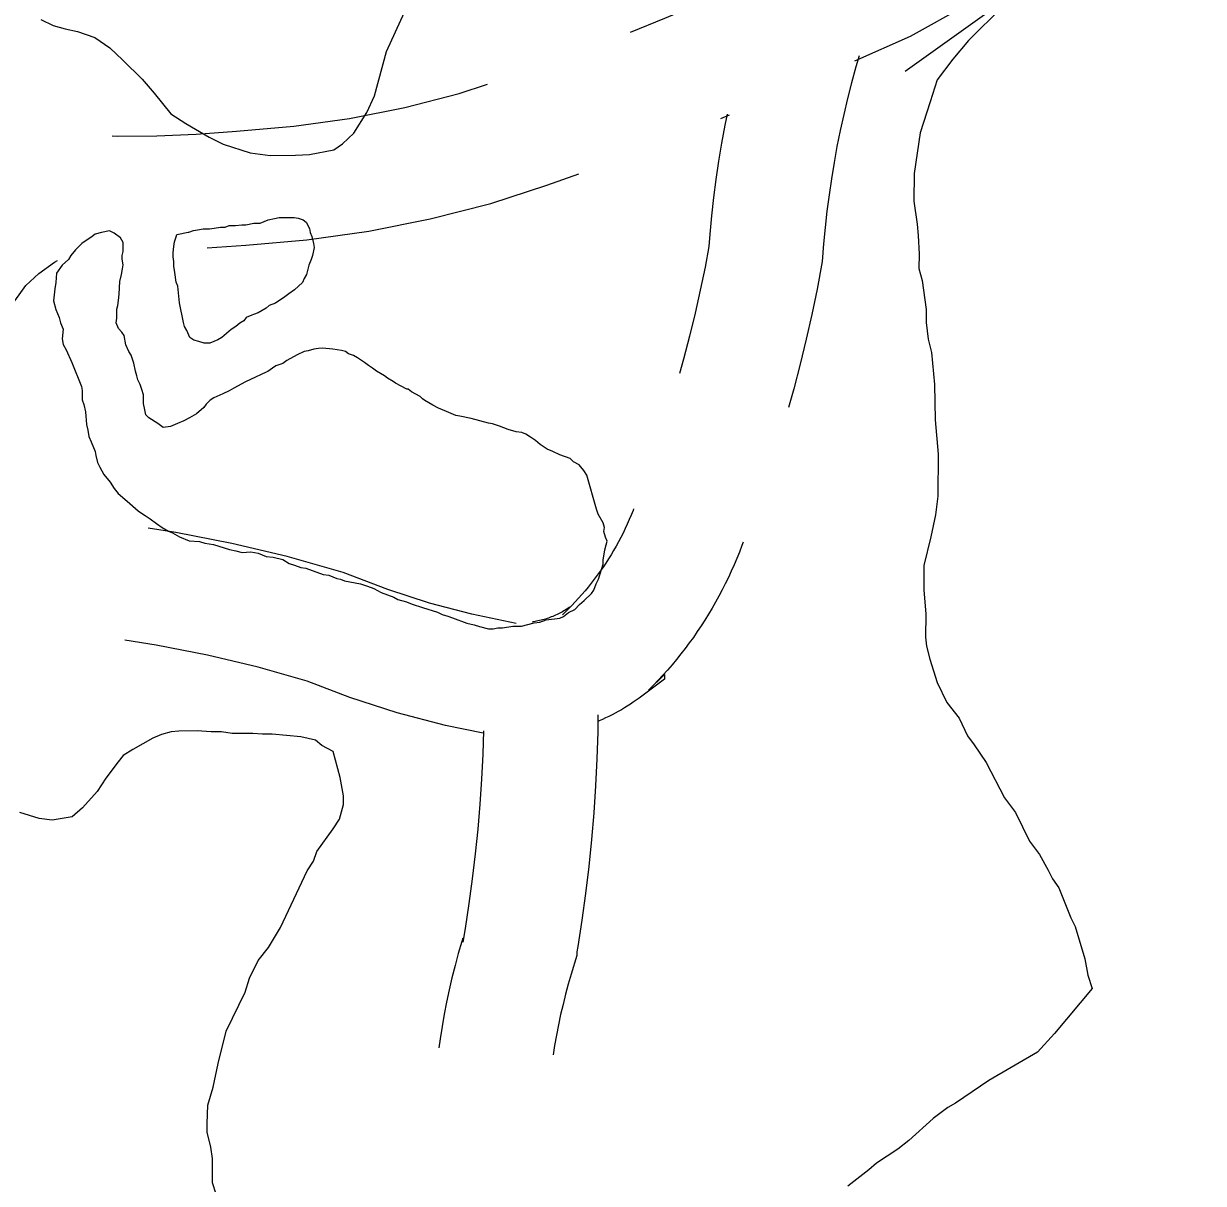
# Model space of a CAD drawing. Extents: x 3172231 to 3210228, y 940198 to 965780.
# Drawn here: x 3178579.4 to 3178889.4, y 962969.4 to 963274 of the extents above; entities that cross this region are included whole.
import ezdxf

# ---------------------------------------------------------------- set-up
doc = ezdxf.new("R2010")
doc.units = 0
for name, color, linetype in [('V-ROAD-CNTR', 7, 'Continuous'), ('V-SITE-VEGE', 7, 'Continuous'), ('V-TOPO-SHOR', 7, 'Continuous')]:
    doc.layers.add(name, color=color, linetype=linetype)

msp = doc.modelspace()

# ---------------------------------------------------------------- linework, layer by layer
at = {"layer": 'V-ROAD-CNTR'}
for points in [[(3178738.853, 963271.774), (3178747.865, 963275.44), (3178764.097, 963282.204), (3178780.305, 963289.182)], [(3178841.211, 963286.845), (3178827.164, 963278.81), (3178812.293, 963270.593), (3178797.668, 963264.077)], [(3178798.894, 963265.521), (3178798.037, 963262.592), (3178796.904, 963258.452), (3178795.845, 963254.293), (3178794.857, 963250.109), (3178793.941, 963245.908), (3178793.097, 963241.696), (3178792.33, 963237.475), (3178791.636, 963233.234), (3178791.014, 963228.981), (3178790.468, 963224.722), (3178789.998, 963220.454), (3178789.599, 963216.165), (3178789.242, 963211.507), (3178787.867, 963204.213), (3178786.505, 963197.628), (3178785.029, 963191.066), (3178783.439, 963184.533), (3178781.734, 963178.026), (3178780.38, 963173.202)], [(3178602.663, 963244.501), (3178603.943, 963244.461), (3178614.365, 963244.508), (3178624.777, 963244.924), (3178635.348, 963245.724), (3178650.4, 963247.023), (3178665.058, 963249.098), (3178679.581, 963251.967), (3178693.809, 963255.589), (3178701.293, 963258.044)], [(3178764.207, 963250.211), (3178763.629, 963247.326), (3178762.766, 963242.581), (3178761.988, 963237.826), (3178761.292, 963233.059), (3178760.678, 963228.274), (3178760.15, 963223.486), (3178759.705, 963218.699), (3178759.456, 963215.443), (3178758.435, 963210.031), (3178757.179, 963203.96), (3178755.817, 963197.906), (3178754.351, 963191.881), (3178752.78, 963185.882), (3178751.721, 963182.109)], [(3178762.563, 963249.065), (3178764.879, 963250.03)], [(3178627.648, 963215.056), (3178637.77, 963215.822), (3178653.794, 963217.205), (3178670.07, 963219.508), (3178686.193, 963222.693), (3178702.193, 963226.767), (3178716.907, 963231.592), (3178725.294, 963234.56)], [(3178534.8, 963144.715), (3178535.541, 963145.57), (3178540.354, 963151.458), (3178544.946, 963157.41), (3178554.048, 963169.651), (3178563.038, 963181.854), (3178571.971, 963194.094), (3178580.002, 963205.199), (3178583.377, 963208.386), (3178587.516, 963211.318), (3178588.316, 963211.73)], [(3178739.658, 963146.526), (3178739.511, 963146.14), (3178739.024, 963144.926), (3178738.519, 963143.726), (3178737.99, 963142.531), (3178737.448, 963141.355), (3178736.883, 963140.192), (3178736.295, 963139.029), (3178735.686, 963137.878), (3178735.058, 963136.736), (3178734.415, 963135.616), (3178733.745, 963134.495), (3178733.059, 963133.389), (3178732.355, 963132.298), (3178731.631, 963131.218), (3178730.887, 963130.151), (3178730.13, 963129.102), (3178729.343, 963128.053), (3178728.544, 963127.022), (3178727.734, 963126.017), (3178726.903, 963125.02), (3178726.051, 963124.036), (3178725.185, 963123.067), (3178724.299, 963122.115), (3178723.395, 963121.171), (3178722.45, 963120.221), (3178720.947, 963118.745)], [(3178708.772, 963116.457), (3178697.128, 963118.87), (3178686.004, 963121.805), (3178675.058, 963125.336), (3178663.321, 963129.831), (3178648.603, 963133.989), (3178634.073, 963137.453), (3178619.417, 963140.315), (3178612.133, 963141.43)], [(3178768.422, 963137.807), (3178768.104, 963136.922), (3178767.449, 963135.206), (3178766.772, 963133.52), (3178766.065, 963131.84), (3178765.332, 963130.181), (3178764.564, 963128.517), (3178763.765, 963126.872), (3178762.943, 963125.245), (3178762.09, 963123.634), (3178761.214, 963122.04), (3178760.301, 963120.45), (3178759.369, 963118.891), (3178758.409, 963117.343), (3178757.417, 963115.808), (3178756.401, 963114.292), (3178755.359, 963112.795), (3178754.288, 963111.312), (3178753.199, 963109.863), (3178752.086, 963108.424), (3178750.934, 963106.995), (3178749.767, 963105.596), (3178748.575, 963104.218), (3178747.355, 963102.855), (3178746.115, 963101.519), (3178744.857, 963100.209), (3178743.598, 963098.943), (3178747.795, 963103.066), (3178747.795, 963101.815), (3178741.127, 963096.86), (3178740.355, 963096.302), (3178739.581, 963095.771), (3178738.825, 963095.265), (3178738.017, 963094.748), (3178737.239, 963094.269), (3178736.451, 963093.8), (3178735.612, 963093.322), (3178734.795, 963092.879), (3178734.007, 963092.465), (3178733.158, 963092.036), (3178732.321, 963091.636), (3178731.486, 963091.249), (3178730.612, 963090.867), (3178730.425, 963090.789)], [(3178722.521, 963120.411), (3178723.389, 963121.056), (3178723.077, 963120.83), (3178722.749, 963120.605), (3178722.391, 963120.365), (3178722.071, 963120.16), (3178721.711, 963119.939), (3178721.349, 963119.724), (3178721.024, 963119.538), (3178720.665, 963119.343), (3178720.269, 963119.135), (3178719.922, 963118.96), (3178719.555, 963118.784), (3178719.174, 963118.609), (3178718.824, 963118.455), (3178718.459, 963118.303), (3178718.049, 963118.141), (3178717.66, 963117.993), (3178717.31, 963117.868), (3178716.925, 963117.738), (3178716.526, 963117.612), (3178716.134, 963117.494), (3178715.737, 963117.383), (3178715.343, 963117.279), (3178714.948, 963117.184), (3178714.54, 963117.092), (3178714.166, 963117.014), (3178713.768, 963116.94), (3178713.318, 963116.863), (3178713.003, 963116.814)], [(3178700.106, 963087.616), (3178690.252, 963089.658), (3178677.566, 963093.005), (3178665.08, 963097.032), (3178653.859, 963101.331), (3178641.043, 963104.951), (3178627.717, 963108.127), (3178614.269, 963110.753), (3178606.036, 963112.014)], [(3178730.304, 963092.463), (3178730.24, 963087.985), (3178730.014, 963080.897), (3178729.665, 963073.81), (3178729.192, 963066.731), (3178728.594, 963059.665), (3178727.876, 963052.61), (3178727.033, 963045.563), (3178726.066, 963038.538), (3178724.985, 963031.565), (3178724.763, 963030.245), (3178724.763, 963029.249), (3178723.261, 963024.351), (3178722.501, 963021.704), (3178721.785, 963019.045), (3178721.118, 963016.378), (3178720.498, 963013.702), (3178719.924, 963011.009), (3178719.396, 963008.312), (3178718.919, 963005.609), (3178718.522, 963003.113)], [(3178700.233, 963088.246), (3178700.038, 963082.111), (3178699.715, 963075.55), (3178699.276, 963068.997), (3178698.722, 963062.449), (3178698.056, 963055.91), (3178697.277, 963049.391), (3178696.38, 963042.882), (3178695.369, 963036.351), (3178694.763, 963032.751), (3178694.763, 963033.747), (3178694.499, 963032.887), (3178693.597, 963029.742), (3178692.747, 963026.585), (3178691.952, 963023.406), (3178691.212, 963020.216), (3178690.53, 963017.015), (3178689.902, 963013.802), (3178689.331, 963010.575), (3178688.818, 963007.344), (3178688.481, 963004.967)]]:
    msp.add_lwpolyline(points, dxfattribs=at)
at = {"layer": 'V-SITE-VEGE'}
for points in [[(3178836.692, 963278.473), (3178827.623, 963269.568), (3178823.521, 963264.675), (3178819.415, 963259.205), (3178817.623, 963253.423), (3178814.94, 963245.33), (3178813.396, 963234.619), (3178813.33, 963227.371), (3178814.145, 963221.276), (3178814.408, 963218.374), (3178814.653, 963213.444), (3178814.621, 963209.676), (3178815.46, 963206.479), (3178816.554, 963198.932), (3178816.521, 963195.455), (3178817.062, 963191.101), (3178817.899, 963187.615), (3178818.694, 963179.202), (3178818.901, 963169.922), (3178819.689, 963160.93), (3178819.589, 963149.913), (3178818.966, 963144.992), (3178817.754, 963139.204), (3178815.948, 963131.684), (3178815.89, 963125.307), (3178816.413, 963118.923), (3178816.355, 963112.836), (3178816.628, 963110.516), (3178817.465, 963107.028), (3178819.44, 963100.923), (3178822.002, 963095.682), (3178825.156, 963091.597), (3178827.431, 963086.937), (3178829.151, 963084.603), (3178832.297, 963079.933), (3178837.142, 963070.617), (3178840.006, 963066.822), (3178843.704, 963059.251), (3178846.283, 963055.748), (3178848.564, 963051.671), (3178849.705, 963049.338), (3178851.421, 963047.006), (3178854.54, 963039.151), (3178855.679, 963036.823), (3178858.212, 963028.391), (3178859.044, 963024.037), (3178860.17, 963020.547), (3178850.209, 963008.755), (3178845.816, 963003.864), (3178832.993, 962996.44)], [(3178583.932, 963275.087), (3178587.139, 963273.498), (3178590.342, 963272.593), (3178593.547, 963271.917), (3178598.127, 963270.332), (3178602.024, 963267.6), (3178605.462, 963264.411), (3178610.511, 963259.398), (3178613.724, 963255.748), (3178618.086, 963250.274), (3178621.984, 963247.771), (3178628.169, 963244.134), (3178631.835, 963242.315), (3178638.931, 963240.052), (3178644.192, 963239.384), (3178650.824, 963239.405), (3178654.481, 963239.647), (3178660.881, 963240.812), (3178663.163, 963242.42), (3178666.126, 963245.17), (3178669.538, 963250.673), (3178671.582, 963255.025), (3178674.744, 963266.697), (3178679.512, 963277.002)], [(3178663.49, 963068.903), (3178663.482, 963071.186), (3178662.553, 963075.987), (3178660.699, 963082.839), (3178657.721, 963084.431), (3178656.116, 963085.799), (3178652.226, 963086.7), (3178644.678, 963087.359), (3178642.163, 963087.351), (3178639.646, 963087.572), (3178634.157, 963087.556), (3178631.413, 963088.002), (3178628.668, 963087.994), (3178625.009, 963088.209), (3178620.206, 963088.197), (3178618.15, 963087.959), (3178615.633, 963087.265), (3178613.351, 963086.342), (3178608.102, 963083.351), (3178605.591, 963081.744), (3178604.225, 963080.138), (3178601.039, 963075.782), (3178598.763, 963072.345), (3178594.889, 963067.987), (3178592.153, 963065.692), (3178586.895, 963064.76), (3178583.465, 963065.202), (3178578.429, 963066.789)], [(3178629.983, 962966.57), (3178629.06, 962969.538), (3178629.037, 962975.942), (3178628.57, 962978.914), (3178627.642, 962982.799), (3178627.634, 962985.084), (3178627.847, 962989.889), (3178629.205, 962994.696), (3178630.557, 963000.874), (3178632.586, 963009.341), (3178637.583, 963019.648), (3178638.714, 963023.31), (3178640.985, 963027.892), (3178643.719, 963031.33), (3178646.904, 963036.602), (3178653.943, 963051.489), (3178655.536, 963054.01), (3178656.441, 963056.529), (3178660.767, 963062.488), (3178662.36, 963065.01), (3178663.49, 963068.903)], [(3178832.993, 962996.44), (3178824.242, 962990.432), (3178822.204, 962989.291), (3178818.409, 962986.426), (3178811.981, 962980.685), (3178809.06, 962978.393), (3178803.518, 962974.674), (3178801.474, 962972.954), (3178795.931, 962968.655)]]:
    msp.add_lwpolyline(points, dxfattribs=at)
at = {"layer": 'V-TOPO-SHOR'}
for points in [[(3178811.009, 963261.522), (3178938.288, 963352.471), (3179017.149, 963402.381), (3179241.21, 963553.934)], [(3178620.374, 963200.667), (3178619.944, 963205.042), (3178619.522, 963206.084), (3178619.098, 963208.583), (3178618.883, 963210.25), (3178618.881, 963211.499), (3178618.668, 963212.748), (3178618.664, 963213.791), (3178618.869, 963215.458), (3178619.071, 963216.709), (3178619.485, 963217.96), (3178619.692, 963218.587), (3178620.523, 963218.798), (3178621.775, 963219.011), (3178622.606, 963219.222), (3178622.815, 963219.222), (3178624.064, 963219.644), (3178625.105, 963219.855), (3178626.563, 963220.068), (3178628.23, 963220.074), (3178629.479, 963220.285), (3178631.146, 963220.5), (3178632.398, 963220.504), (3178633.436, 963220.924), (3178635.103, 963220.928), (3178636.77, 963221.143), (3178637.813, 963221.145), (3178639.895, 963221.569), (3178641.563, 963221.573), (3178643.643, 963222.415), (3178645.308, 963222.837), (3178646.56, 963223.048), (3178647.809, 963223.052), (3178649.476, 963223.058), (3178650.518, 963223.062), (3178651.561, 963222.855), (3178652.812, 963222.443), (3178653.648, 963221.821), (3178654.487, 963220.156), (3178654.698, 963219.115), (3178655.118, 963218.075), (3178655.54, 963216.199), (3178655.753, 963215.159), (3178655.344, 963213.074), (3178654.93, 963212.029), (3178654.309, 963210.569), (3178653.693, 963208.066), (3178653.07, 963207.024), (3178652.657, 963205.98), (3178650.58, 963204.097), (3178649.124, 963203.051), (3178647.668, 963202.004), (3178646.42, 963201.167), (3178645.589, 963200.538), (3178643.924, 963199.909), (3178643.092, 963199.281), (3178642.052, 963198.654), (3178641.012, 963198.023), (3178639.762, 963197.603), (3178639.347, 963197.394), (3178637.89, 963196.764), (3178637.268, 963195.928), (3178636.228, 963195.299), (3178635.189, 963194.464), (3178633.942, 963193.626), (3178631.447, 963191.535), (3178630.407, 963190.904), (3178629.367, 963190.484), (3178628.326, 963190.065), (3178626.866, 963190.06), (3178625.408, 963190.472), (3178624.155, 963190.886), (3178623.112, 963191.506), (3178622.272, 963193.38), (3178621.644, 963194.421), (3178621.433, 963195.461), (3178620.374, 963200.667)], [(3178605.546, 963210.622), (3178605.333, 963212.081), (3178605.329, 963213.123), (3178605.534, 963214.165), (3178605.53, 963215.417), (3178605.528, 963216.457), (3178604.897, 963217.706), (3178603.226, 963218.952), (3178601.975, 963219.572), (3178599.892, 963219.148), (3178598.227, 963218.726), (3178597.395, 963218.1), (3178594.692, 963216.215), (3178593.029, 963214.542), (3178591.786, 963213.08), (3178591.163, 963212.035), (3178589.5, 963210.571), (3178588.048, 963208.482), (3178587.848, 963205.982), (3178587.645, 963204.314), (3178587.237, 963201.187), (3178587.87, 963198.898), (3178588.29, 963197.855), (3178588.712, 963196.817), (3178589.132, 963195.359), (3178589.762, 963193.694), (3178589.562, 963191.193), (3178589.775, 963189.735), (3178590.612, 963188.279), (3178592.083, 963184.949), (3178594.604, 963178.704), (3178594.815, 963177.664), (3178594.819, 963176.206), (3178594.823, 963175.163), (3178595.245, 963173.914), (3178595.667, 963172.04), (3178595.886, 963168.706), (3178596.308, 963167.25), (3178596.521, 963165.583), (3178597.15, 963164.127), (3178598.2, 963161.628), (3178598.411, 963160.588), (3178598.835, 963158.714), (3178599.464, 963157.464), (3178600.512, 963155.593), (3178602.186, 963153.514), (3178603.232, 963151.851), (3178604.279, 963150.604), (3178606.577, 963148.527), (3178609.503, 963146.035), (3178610.339, 963145.414), (3178611.381, 963144.791), (3178612.635, 963143.962), (3178614.306, 963142.717), (3178615.768, 963141.678), (3178617.439, 963140.642), (3178618.482, 963140.228), (3178620.362, 963139.192), (3178622.864, 963138.16), (3178625.574, 963137.959), (3178627.034, 963137.548), (3178629.328, 963137.138), (3178633.5, 963135.901), (3178635.169, 963135.489), (3178636.838, 963135.078), (3178639.127, 963135.293), (3178641.006, 963134.883), (3178642.048, 963134.47), (3178643.09, 963134.056), (3178644.968, 963133.853), (3178647.469, 963133.237), (3178649.14, 963132.2), (3178650.6, 963131.787), (3178652.27, 963131.168), (3178653.521, 963130.963), (3178658.11, 963129.311), (3178659.571, 963129.108), (3178661.655, 963128.28), (3178662.7, 963128.076), (3178663.742, 963127.662), (3178667.912, 963126.841), (3178669.79, 963126.222), (3178671.459, 963125.602), (3178673.337, 963124.565), (3178676.676, 963123.326), (3178677.72, 963122.706), (3178680.014, 963122.087), (3178681.474, 963121.467), (3178684.188, 963120.641), (3178688.15, 963119.404), (3178689.402, 963118.784), (3178690.862, 963118.37), (3178692.113, 963117.959), (3178695.869, 963116.511), (3178697.745, 963116.101), (3178699.206, 963115.687), (3178701.499, 963115.071), (3178702.751, 963115.075), (3178704, 963115.288), (3178705.251, 963115.29), (3178707.959, 963115.716)], [(3178727.421, 963155.371), (3178726.583, 963156.619), (3178725.328, 963158.075), (3178723.868, 963158.902), (3178723.03, 963159.734), (3178720.318, 963160.768), (3178718.44, 963161.595), (3178716.978, 963162.216), (3178715.1, 963163.459), (3178713.847, 963164.497), (3178712.593, 963165.327), (3178711.34, 963166.156), (3178710.298, 963166.57), (3178708.837, 963166.775), (3178706.752, 963167.391), (3178704.457, 963168.218), (3178702.579, 963168.837), (3178701.536, 963169.044), (3178699.242, 963169.66), (3178696.949, 963170.279), (3178694.028, 963170.893), (3178692.986, 963171.098), (3178690.483, 963172.132), (3178688.396, 963172.96), (3178686.936, 963173.789), (3178684.847, 963175.032), (3178684.22, 963175.448), (3178683.594, 963176.071), (3178681.298, 963177.314), (3178680.46, 963177.936), (3178680.044, 963177.934), (3178677.122, 963179.593), (3178676.495, 963180.007), (3178675.033, 963180.836), (3178674.199, 963181.459), (3178672.111, 963182.704), (3178671.066, 963183.533), (3178670.022, 963184.154), (3178668.977, 963184.985), (3178667.097, 963186.229), (3178666.055, 963186.851), (3178664.803, 963187.265), (3178663.968, 963187.885), (3178662.923, 963188.09), (3178660.631, 963188.502), (3178657.922, 963188.701), (3178656.88, 963188.696), (3178655.63, 963188.486), (3178654.172, 963188.064), (3178653.132, 963187.853), (3178651.258, 963187.013), (3178648.554, 963185.545), (3178647.514, 963184.709), (3178645.64, 963184.076), (3178644.811, 963183.449), (3178643.561, 963182.612), (3178643.146, 963182.403), (3178638.984, 963180.513), (3178637.737, 963179.884), (3178634.616, 963178.207), (3178633.366, 963177.578), (3178631.701, 963176.738), (3178629.414, 963175.69), (3178628.373, 963175.061), (3178627.335, 963174.016), (3178626.713, 963173.181), (3178624.843, 963171.508), (3178622.971, 963170.459), (3178621.515, 963169.621), (3178619.85, 963168.991), (3178617.976, 963168.151), (3178616.102, 963167.938), (3178614.64, 963168.974), (3178612.344, 963170.426), (3178611.506, 963171.258), (3178611.293, 963172.507), (3178610.871, 963174.172), (3178610.867, 963175.421), (3178610.865, 963176.464), (3178610.443, 963177.922), (3178610.021, 963179.171), (3178609.393, 963180.418), (3178609.182, 963181.461), (3178608.762, 963182.708), (3178608.338, 963184.793), (3178607.705, 963186.874), (3178607.076, 963187.912), (3178606.239, 963189.577), (3178605.815, 963192.078), (3178605.186, 963192.909), (3178604.348, 963193.948), (3178603.72, 963195.406), (3178603.922, 963196.657), (3178603.916, 963198.949), (3178604.121, 963199.991), (3178604.326, 963201.242), (3178604.529, 963202.91), (3178604.725, 963206.244), (3178605.137, 963208.122), (3178605.342, 963209.58), (3178605.546, 963210.622)], [(3178707.959, 963115.716), (3178710.25, 963115.722), (3178713.583, 963116.568), (3178715.041, 963116.781), (3178716.706, 963117.412), (3178720.247, 963117.84), (3178721.287, 963118.26), (3178722.534, 963119.304), (3178724.199, 963120.144), (3178725.445, 963121.397), (3178726.692, 963122.444), (3178728.562, 963124.326), (3178729.184, 963125.161), (3178729.805, 963126.83), (3178730.425, 963128.082), (3178731.251, 963130.586), (3178731.662, 963132.047), (3178731.658, 963133.087), (3178732.068, 963135.799), (3178732.479, 963137.05), (3178732.684, 963138.092), (3178732.264, 963139.133), (3178731.845, 963140.591), (3178732.049, 963141.633), (3178731.627, 963142.883), (3178730.37, 963145.17), (3178729.95, 963146.42), (3178727.421, 963155.371)]]:
    msp.add_lwpolyline(points, dxfattribs=at)

doc.saveas('drawing.dxf')
